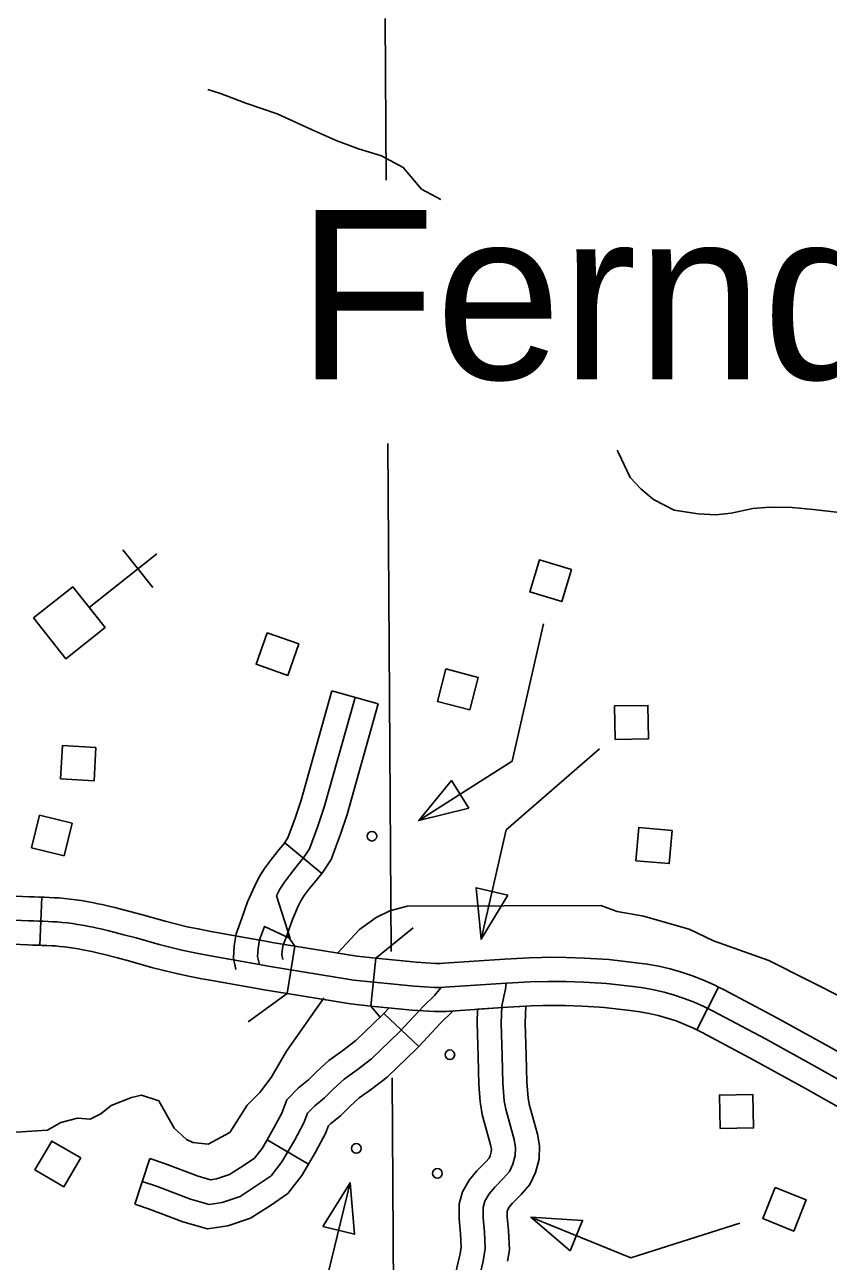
# Model space of a CAD drawing. Extents: x -19 to 366, y -4 to 359.
# Drawn here: x 138.181 to 138.656, y 193.279 to 194.009 of the extents above; entities that cross this region are included whole.
import ezdxf

# ---------------------------------------------------------------- set-up
doc = ezdxf.new("R2010")
doc.units = 0
for name, color, linetype in [('21', 7, 'Continuous'), ('60', 7, 'Continuous'), ('R_Axis Annot', 7, 'Continuous'), ('R_Horz Alg Annot', 7, 'Continuous'), ('R_ROW', 7, 'Continuous'), ('R_ROW Annot', 7, 'Continuous'), ('R_Temp Easement', 7, 'Continuous'), ('R_Vert Alg Annot', 7, 'Continuous'), ('Sheet Fence', 7, 'Continuous')]:
    doc.layers.add(name, color=color, linetype=linetype)

msp = doc.modelspace()

# ---------------------------------------------------------------- linework, layer by layer
at = {"layer": '21'}
for points in [[(138.5041, 193.68756), (138.49842, 193.66868), (138.47949, 193.67437), (138.48516, 193.69325)], [(138.34304, 193.64363), (138.33649, 193.62504), (138.31784, 193.63162), (138.3244, 193.65021)], [(138.44403, 193.60479), (138.42495, 193.60976), (138.42994, 193.62889), (138.44901, 193.62392)], [(138.52985, 193.58731), (138.52951, 193.60702), (138.54928, 193.60736), (138.54962, 193.58765)], [(138.22318, 193.58258), (138.22205, 193.5629), (138.20231, 193.56403), (138.20344, 193.58371)], [(138.44349, 193.54669), (138.43315, 193.56301), (138.41385, 193.53934)], [(138.1852, 193.52332), (138.1899, 193.54247), (138.2091, 193.53776), (138.2044, 193.51861)], [(138.56358, 193.53359), (138.56189, 193.51395), (138.54219, 193.51565), (138.54388, 193.53529)], [(138.46656, 193.49538), (138.44773, 193.49969), (138.45069, 193.46929)], [(138.59188, 193.35755), (138.59154, 193.37726), (138.61131, 193.3776), (138.61165, 193.35789)], [(138.21418, 193.34021), (138.20427, 193.32317), (138.18718, 193.3331), (138.19708, 193.35014)], [(138.35713, 193.29959), (138.37591, 193.29506), (138.37332, 193.32549)], [(138.62447, 193.32267), (138.64278, 193.31536), (138.63545, 193.297), (138.61714, 193.30431)], [(138.50337, 193.28535), (138.51065, 193.30325), (138.48017, 193.30521)]]:
    msp.add_lwpolyline(points, close=True, dxfattribs=at)
for points in [[(138.41385, 193.53934), (138.46911, 193.57437), (138.48754, 193.65548)], [(138.45069, 193.46929), (138.46543, 193.53381), (138.5207, 193.58174)], [(138.37332, 193.32549), (138.36042, 193.27203), (138.307, 193.22963)], [(138.48017, 193.30521), (138.53912, 193.28125), (138.6036, 193.30153)]]:
    msp.add_lwpolyline(points, dxfattribs=at)
for centre in [(138.38621, 193.53012), (138.43227, 193.40108), (138.377, 193.34577), (138.4249, 193.33102)]:
    msp.add_circle(centre, 0.00284, dxfattribs=at)
at = {"layer": '60'}
for p, q in [((138.2591, 193.69691), (138.2191, 193.66527)), ((138.23914, 193.69924), (138.25677, 193.67696))]:
    msp.add_line(p, q, dxfattribs=at)
msp.add_lwpolyline([(138.18639, 193.65899), (138.20956, 193.67733), (138.22858, 193.65329), (138.20541, 193.63496)], close=True, dxfattribs=at)
at = {"layer": 'R_Axis Annot'}
for points in [[(138.39407, 194.01298), (138.39469, 193.91744)], [(138.39569, 193.76199), (138.39763, 193.46198)], [(138.39812, 193.38738), (138.39994, 193.10547)]]:
    msp.add_lwpolyline(points, dxfattribs=at)
at = {"layer": 'R_ROW'}
for p, q in [((138.19013, 193.46572), (138.19117, 193.49411)), ((138.29108, 193.47388), (138.29108, 193.47388)), ((138.29108, 193.47388), (138.29108, 193.47388)), ((138.34075, 193.46521), (138.33619, 193.43717)), ((138.38563, 193.42984), (138.38853, 193.4581)), ((138.591, 193.44104), (138.57813, 193.41571)), ((138.57813, 193.41571), (138.57813, 193.41571))]:
    msp.add_line(p, q, dxfattribs=at)
for points in [[(138.19117, 193.49411), (138.18966, 193.49417), (138.18673, 193.49426), (138.18394, 193.49433), (138.17559, 193.49467), (138.16614, 193.49528), (138.16418, 193.49545), (138.16223, 193.49568), (138.16028, 193.49596), (138.15844, 193.49627), (138.15676, 193.49659), (138.15512, 193.49697), (138.15342, 193.4974), (138.15177, 193.49787), (138.15016, 193.49839), (138.14854, 193.49896), (138.14692, 193.49958), (138.1405, 193.5022), (138.1337, 193.50513), (138.12906, 193.50714), (138.11334, 193.51407), (138.11043, 193.51534), (138.10473, 193.51782), (138.10117, 193.51937)], [(138.19013, 193.46572), (138.18871, 193.46577), (138.18595, 193.46586), (138.183, 193.46593), (138.17409, 193.4663), (138.16395, 193.46695), (138.16125, 193.46719), (138.15859, 193.4675), (138.15593, 193.46788), (138.15338, 193.46831), (138.15088, 193.4688), (138.14841, 193.46936), (138.146, 193.46998), (138.14354, 193.47068), (138.14114, 193.47145), (138.13874, 193.47229), (138.13643, 193.47318), (138.12951, 193.476), (138.12244, 193.47905), (138.11769, 193.48111), (138.10195, 193.48804), (138.09911, 193.48928), (138.09339, 193.49176), (138.08982, 193.49332)], [(138.19117, 193.49411), (138.19259, 193.49406), (138.1955, 193.49394), (138.19844, 193.49381), (138.20128, 193.49366), (138.2047, 193.49336), (138.20796, 193.493), (138.21125, 193.49258), (138.2145, 193.4921), (138.21781, 193.49155), (138.2219, 193.49076), (138.22437, 193.49025), (138.22679, 193.48974), (138.22919, 193.48922), (138.23161, 193.48869), (138.23426, 193.48808), (138.24322, 193.48569), (138.25064, 193.48372), (138.26409, 193.47995), (138.27713, 193.47671), (138.28449, 193.47515), (138.29108, 193.47388)], [(138.31974, 193.45435), (138.31303, 193.45558), (138.30084, 193.45767), (138.29089, 193.45945), (138.28167, 193.46123), (138.27394, 193.46286), (138.26046, 193.46621), (138.2469, 193.47002), (138.23957, 193.47197), (138.23085, 193.47429), (138.22851, 193.47482), (138.22615, 193.47534), (138.22382, 193.47585), (138.22148, 193.47634), (138.21912, 193.47683), (138.21529, 193.47757), (138.21229, 193.47807), (138.20931, 193.47851), (138.2063, 193.47889), (138.2033, 193.47922), (138.20029, 193.47949), (138.19775, 193.47962), (138.19488, 193.47975), (138.19203, 193.47987), (138.18919, 193.47997), (138.18634, 193.48006), (138.18347, 193.48013), (138.17484, 193.48049)], [(138.29108, 193.47388), (138.29348, 193.47341), (138.30329, 193.47166), (138.31551, 193.46957), (138.32231, 193.46832), (138.32736, 193.46738), (138.34075, 193.46521)], [(138.28569, 193.44598), (138.27885, 193.4473), (138.27076, 193.44902), (138.25683, 193.45248), (138.24315, 193.45631), (138.23591, 193.45824), (138.22744, 193.4605), (138.22542, 193.46096), (138.22312, 193.46146), (138.22084, 193.46196), (138.21859, 193.46243), (138.21634, 193.4629), (138.21277, 193.46359), (138.21008, 193.46404), (138.20738, 193.46444), (138.20463, 193.46479), (138.20191, 193.46508), (138.1993, 193.46531), (138.19706, 193.46543), (138.19426, 193.46556), (138.19148, 193.46567), (138.19013, 193.46572)], [(138.38853, 193.4581), (138.37733, 193.45925), (138.34075, 193.46521)], [(138.42713, 193.44085), (138.42346, 193.44077), (138.41112, 193.44151), (138.37546, 193.44517), (138.32494, 193.45339), (138.31974, 193.45435)], [(138.48648, 193.45854), (138.47916, 193.45837), (138.46837, 193.4578), (138.46457, 193.45754), (138.42862, 193.45509), (138.42681, 193.45505), (138.42372, 193.45498), (138.41227, 193.45567), (138.38853, 193.4581)], [(138.591, 193.44104), (138.58834, 193.44239), (138.58202, 193.44521), (138.57561, 193.44772), (138.56906, 193.44993), (138.5624, 193.4518), (138.55568, 193.45336), (138.54888, 193.45459), (138.54224, 193.45545), (138.52616, 193.45723), (138.52267, 193.45752), (138.51187, 193.4582), (138.50098, 193.45857), (138.49005, 193.45862), (138.48648, 193.45854)], [(138.33619, 193.43717), (138.32251, 193.43939), (138.31717, 193.44038), (138.31055, 193.44159), (138.29839, 193.44367), (138.28829, 193.44548), (138.28569, 193.44598)], [(138.46554, 193.44337), (138.42926, 193.4409), (138.42713, 193.44085)], [(138.45034, 193.2725), (138.45199, 193.27925), (138.45316, 193.28668), (138.45263, 193.29637), (138.45193, 193.30473), (138.45196, 193.31097), (138.45301, 193.3147), (138.45542, 193.31893), (138.45875, 193.32296), (138.46392, 193.3282), (138.46747, 193.33223), (138.46943, 193.33645), (138.47089, 193.34158), (138.47099, 193.3462), (138.47016, 193.35103), (138.46524, 193.36891), (138.4644, 193.37388), (138.46362, 193.38425), (138.46313, 193.40041), (138.46255, 193.4198), (138.46294, 193.42975), (138.46416, 193.43557), (138.46517, 193.43975), (138.46554, 193.44337)], [(138.73178, 193.34113), (138.71616, 193.3533), (138.68718, 193.37205), (138.64926, 193.39352), (138.61865, 193.41044), (138.58775, 193.42675), (138.58222, 193.42957), (138.57653, 193.43211), (138.57075, 193.43437), (138.56487, 193.43635), (138.55887, 193.43804), (138.55281, 193.43944), (138.54669, 193.44055), (138.54054, 193.44135), (138.5248, 193.44309), (138.52165, 193.44335), (138.51118, 193.44401), (138.5007, 193.44436), (138.49019, 193.44442), (138.4797, 193.44417), (138.46923, 193.44362), (138.46554, 193.44337)], [(138.67932, 193.39282), (138.65619, 193.40592), (138.6254, 193.42294), (138.59428, 193.43937), (138.591, 193.44104)], [(138.33619, 193.43717), (138.3736, 193.43108), (138.38563, 193.42984)], [(138.48715, 193.43014), (138.48024, 193.42997), (138.47009, 193.42944), (138.46651, 193.42919), (138.4299, 193.4267), (138.42744, 193.42665), (138.4232, 193.42655), (138.40997, 193.42734), (138.38563, 193.42984)], [(138.44865, 193.42798), (138.44834, 193.41987), (138.44893, 193.39999), (138.44943, 193.3835), (138.4502, 193.37328)], [(138.47853, 193.37542), (138.47781, 193.385), (138.47733, 193.40084), (138.47676, 193.41974), (138.47716, 193.42981), (138.47009, 193.42944), (138.46651, 193.42919), (138.44865, 193.42798)], [(138.57813, 193.41571), (138.5761, 193.41674), (138.57104, 193.419), (138.56589, 193.42102), (138.56067, 193.42277), (138.55534, 193.42428), (138.54995, 193.42552), (138.54451, 193.42651), (138.53883, 193.42725), (138.52345, 193.42895), (138.52062, 193.42918), (138.51049, 193.42982), (138.50043, 193.43016), (138.49032, 193.43021), (138.48715, 193.43014)], [(138.57813, 193.41571), (138.58122, 193.41414), (138.6119, 193.39794), (138.64232, 193.38113), (138.66532, 193.3681)], [(138.4502, 193.37327), (138.45029, 193.37216), (138.45135, 193.36584), (138.45628, 193.34793), (138.45676, 193.34514), (138.45673, 193.3437), (138.45607, 193.34141), (138.45545, 193.34007), (138.45353, 193.33789), (138.44821, 193.3325), (138.44368, 193.32704), (138.4398, 193.32021), (138.43776, 193.31296), (138.43773, 193.30417), (138.43846, 193.29539), (138.4389, 193.28741), (138.43829, 193.28357)], [(138.46635, 193.27913), (138.46743, 193.28595), (138.46681, 193.29735), (138.46614, 193.30529), (138.46616, 193.30898), (138.46621, 193.30918), (138.46715, 193.31083), (138.4693, 193.31342), (138.47432, 193.31851), (138.47949, 193.32439), (138.48279, 193.33149), (138.48505, 193.33945), (138.48522, 193.34727), (138.48404, 193.35413), (138.47913, 193.37198), (138.47852, 193.3756), (138.47853, 193.37542)], [(138.5154, 193.21635), (138.50222, 193.21916), (138.4833, 193.22343), (138.4681, 193.22805), (138.45613, 193.23278), (138.44824, 193.23677), (138.44214, 193.24273), (138.43759, 193.25042), (138.43543, 193.25902), (138.43517, 193.2665), (138.43637, 193.27516), (138.43805, 193.28204), (138.43829, 193.28357)]]:
    msp.add_lwpolyline(points, dxfattribs=at)
at = {"layer": 'R_ROW Annot'}
for p, q in [((138.36261, 193.61594), (138.38995, 193.60825)), ((138.33485, 193.52629), (138.35665, 193.50807)), ((138.41395, 193.40602), (138.39326, 193.42549)), ((138.3488, 193.3365), (138.3243, 193.35089)), ((138.24616, 193.31282), (138.25501, 193.33982))]:
    msp.add_line(p, q, dxfattribs=at)
for points in [[(138.36261, 193.61594), (138.34445, 193.55138), (138.34087, 193.54074), (138.33658, 193.52911), (138.33439, 193.52574), (138.33485, 193.52629)], [(138.37628, 193.61209), (138.35803, 193.54719), (138.35426, 193.53602), (138.34936, 193.5227), (138.34583, 193.51727), (138.34226, 193.51301), (138.33803, 193.5078), (138.33448, 193.50307), (138.33184, 193.49883), (138.32987, 193.49485), (138.33791, 193.46963), (138.32281, 193.47684), (138.3198, 193.46889), (138.31903, 193.46379), (138.31872, 193.45916), (138.31974, 193.45435)], [(138.38995, 193.60825), (138.3716, 193.543), (138.36766, 193.53129), (138.36213, 193.51628), (138.35727, 193.50881), (138.35664, 193.50807)], [(138.33485, 193.52629), (138.33129, 193.52204), (138.32684, 193.51654), (138.32276, 193.51111), (138.31941, 193.50575), (138.31702, 193.50089), (138.31275, 193.49139), (138.30944, 193.48164), (138.30598, 193.47251), (138.3049, 193.46533), (138.30442, 193.45814), (138.30585, 193.4514)], [(138.35665, 193.50807), (138.35323, 193.50398), (138.34923, 193.49906), (138.34621, 193.49503), (138.34427, 193.49192), (138.34273, 193.4888), (138.33922, 193.48098), (138.33618, 193.47204), (138.33362, 193.46528), (138.33317, 193.46225), (138.33303, 193.46017), (138.33364, 193.4573)], [(138.25059, 193.32632), (138.25898, 193.32357), (138.27906, 193.31585), (138.29, 193.31271), (138.29781, 193.31387), (138.30831, 193.31742), (138.31851, 193.32397), (138.32666, 193.32952), (138.33309, 193.3378), (138.34055, 193.35051), (138.34602, 193.36084), (138.34814, 193.36668), (138.35242, 193.37097), (138.35813, 193.37562), (138.36351, 193.38086), (138.36981, 193.3866), (138.37748, 193.39214), (138.38605, 193.39864), (138.40253, 193.41461), (138.41678, 193.42976), (138.42313, 193.43604), (138.42713, 193.44085)], [(138.3243, 193.35089), (138.32814, 193.35743), (138.333, 193.36661), (138.33586, 193.37448), (138.34288, 193.38152), (138.34867, 193.38623), (138.35377, 193.3912), (138.36083, 193.39764), (138.36903, 193.40356), (138.37678, 193.40944), (138.3924, 193.42458), (138.39326, 193.42549)], [(138.39326, 193.42549), (138.39632, 193.42875)], [(138.41395, 193.40602), (138.42695, 193.41984), (138.43398, 193.4268)], [(138.3488, 193.3365), (138.35296, 193.34358), (138.35903, 193.35506), (138.36042, 193.35887), (138.36196, 193.36042), (138.36759, 193.365), (138.37326, 193.37053), (138.37878, 193.37556), (138.38593, 193.38072), (138.39531, 193.38784), (138.41265, 193.40464), (138.41395, 193.40602)], [(138.25501, 193.33982), (138.26375, 193.33695), (138.28358, 193.32933), (138.29096, 193.32722), (138.29446, 193.32774), (138.30211, 193.33032), (138.31067, 193.33581), (138.31681, 193.34), (138.32131, 193.34579), (138.3243, 193.35089)], [(138.24616, 193.31282), (138.25422, 193.31018), (138.27455, 193.30237), (138.28905, 193.29821), (138.30115, 193.30001), (138.31451, 193.30452), (138.32635, 193.31212), (138.33651, 193.31905), (138.34487, 193.32982), (138.3488, 193.3365)]]:
    msp.add_lwpolyline(points, dxfattribs=at)
at = {"layer": 'R_Temp Easement'}
for points in [[(138.42701, 193.90607), (138.41542, 193.91222), (138.40473, 193.92507), (138.39192, 193.9318), (138.37822, 193.93605), (138.36507, 193.94088), (138.35094, 193.9472), (138.33032, 193.9566), (138.31166, 193.96302), (138.29679, 193.96876), (138.28937, 193.97106)], [(138.71714, 193.70334), (138.71132, 193.7047), (138.70463, 193.70815), (138.69127, 193.71393), (138.67682, 193.71816), (138.66239, 193.72125), (138.64686, 193.72299), (138.63455, 193.72424), (138.62132, 193.72452), (138.61132, 193.72373), (138.59835, 193.72098), (138.5893, 193.71983), (138.5789, 193.72055), (138.56468, 193.7227), (138.55263, 193.72888), (138.54512, 193.73516), (138.53873, 193.74203), (138.53178, 193.75648), (138.53112, 193.75812)], [(138.36594, 193.46111), (138.37894, 193.47504), (138.38864, 193.48204), (138.39689, 193.48597), (138.40704, 193.4888), (138.52152, 193.48923), (138.53103, 193.4856), (138.54658, 193.48283), (138.57354, 193.47532), (138.58802, 193.46836), (138.62071, 193.45677), (138.66722, 193.43328), (138.67711, 193.42965), (138.70255, 193.42249), (138.71322, 193.41774), (138.72128, 193.41067), (138.74085, 193.37706)], [(138.11746, 193.38292), (138.12853, 193.37356), (138.15373, 193.35881), (138.17608, 193.35539), (138.19458, 193.35647), (138.20243, 193.36115), (138.21221, 193.3636), (138.21978, 193.36297), (138.22615, 193.36611), (138.23211, 193.37115), (138.24411, 193.3759), (138.25014, 193.37714), (138.2604, 193.3739), (138.26937, 193.35774), (138.27667, 193.35103), (138.28048, 193.3492), (138.28956, 193.34822), (138.30229, 193.35526), (138.31259, 193.37138), (138.32001, 193.37871), (138.32666, 193.38755), (138.33583, 193.40327), (138.35758, 193.43438), (138.35791, 193.43473)]]:
    msp.add_lwpolyline(points, dxfattribs=at)
at = {"layer": 'R_Vert Alg Annot'}
for points in [[(138.38853, 193.4581), (138.41056, 193.47604)], [(138.33607, 193.47171), (138.34075, 193.46521)], [(138.33619, 193.43717), (138.31314, 193.42056)], [(138.39101, 193.42323), (138.38563, 193.42984)]]:
    msp.add_lwpolyline(points, dxfattribs=at)
at = {"layer": 'Sheet Fence'}
for points in [[(146.77834, 1.69699), (146.57878, 10.31313), (146.37852, 18.92942), (146.17757, 27.54584), (145.97591, 36.16241), (145.77356, 44.77911), (145.57052, 53.39596), (145.36679, 62.01295), (145.16236, 70.63008), (144.95724, 79.24735), (144.75142, 87.86477), (144.54492, 96.48232), (144.33773, 105.10002), (144.12986, 113.71787), (143.92129, 122.33585), (143.71204, 130.95398), (143.5021, 139.57225), (143.29148, 148.19067), (143.08018, 156.80923), (142.8682, 165.42794), (142.65553, 174.04679), (142.44218, 182.66579), (142.22816, 191.28493), (142.01345, 199.90421), (141.79807, 208.52365), (141.58202, 217.14322), (141.36528, 225.76295), (141.14788, 234.38282), (140.9298, 243.00284), (140.71105, 251.623), (140.49162, 260.24332), (140.27153, 268.86377), (140.05077, 277.48438), (139.82934, 286.10514), (139.60724, 294.72604), (139.38447, 303.34709), (139.16105, 311.96829), (138.93695, 320.58964), (138.7122, 329.21114), (138.48678, 337.83278), (138.2607, 346.45458)], [(139.44064, 1.53154), (139.25106, 10.14733), (139.06082, 18.76327), (138.86992, 27.37935), (138.67836, 35.99557), (138.48613, 44.61194), (138.29325, 53.22845), (138.09971, 61.84511), (137.9055, 70.46191), (137.71065, 79.07885), (137.51513, 87.69595), (137.31896, 96.31318), (137.12214, 104.93057), (136.92466, 113.54809), (136.72653, 122.16577), (136.52775, 130.78359), (136.32832, 139.40156), (136.12824, 148.01968), (135.9275, 156.63794), (135.72612, 165.25636), (135.5241, 173.87492), (135.32143, 182.49362), (135.11811, 191.11248), (134.91415, 199.73149), (134.70954, 208.35064), (134.50429, 216.96995), (134.2984, 225.5894), (134.09187, 234.209), (133.8847, 242.82876), (133.6769, 251.44866), (133.46845, 260.06872), (133.25937, 268.68892), (133.04965, 277.30928), (132.8393, 285.92978), (132.62831, 294.55044), (132.41669, 303.17125), (132.20444, 311.79221), (131.99156, 320.41333), (131.77805, 329.0346), (131.56391, 337.65601), (131.34914, 346.27759)], [(0, 189.51617), (7.11214, 189.52059), (14.22427, 189.53386), (21.33637, 189.55597), (28.44845, 189.58693), (35.56048, 189.62672), (42.67245, 189.67537), (49.78436, 189.73285), (56.89619, 189.79918), (64.00793, 189.87436), (71.11958, 189.95838), (78.23111, 190.05124), (85.34253, 190.15294), (92.45381, 190.26349), (99.56495, 190.38288), (106.67593, 190.51112), (113.78675, 190.6482), (120.89739, 190.79412), (128.00785, 190.94888), (135.11811, 191.11248), (142.22816, 191.28493), (149.33799, 191.46621), (156.44759, 191.65634), (163.55694, 191.85531), (170.66605, 192.06312), (177.77489, 192.27977), (184.88345, 192.50526), (191.99173, 192.73959), (199.09971, 192.98276), (206.20739, 193.23477), (213.31474, 193.49561), (220.42177, 193.7653), (227.52845, 194.04382), (234.63479, 194.33118), (241.74076, 194.62738), (248.84635, 194.93241), (255.95157, 195.24628), (263.05638, 195.56898), (270.16079, 195.90052), (277.26478, 196.24089), (284.36834, 196.5901), (291.47147, 196.94814), (298.57414, 197.31501), (305.67635, 197.69072), (312.77809, 198.07525), (319.87934, 198.46862), (326.9801, 198.87082), (334.08035, 199.28185), (341.18009, 199.7017)]]:
    msp.add_spline(points, degree=3, dxfattribs=at)

# ---------------------------------------------------------------- texts
at = {"layer": 'R_Horz Alg Annot'}
msp.add_text('Ferndale', height=0.1, dxfattribs=at).set_placement((138.34207, 193.79994))

doc.saveas('drawing.dxf')
